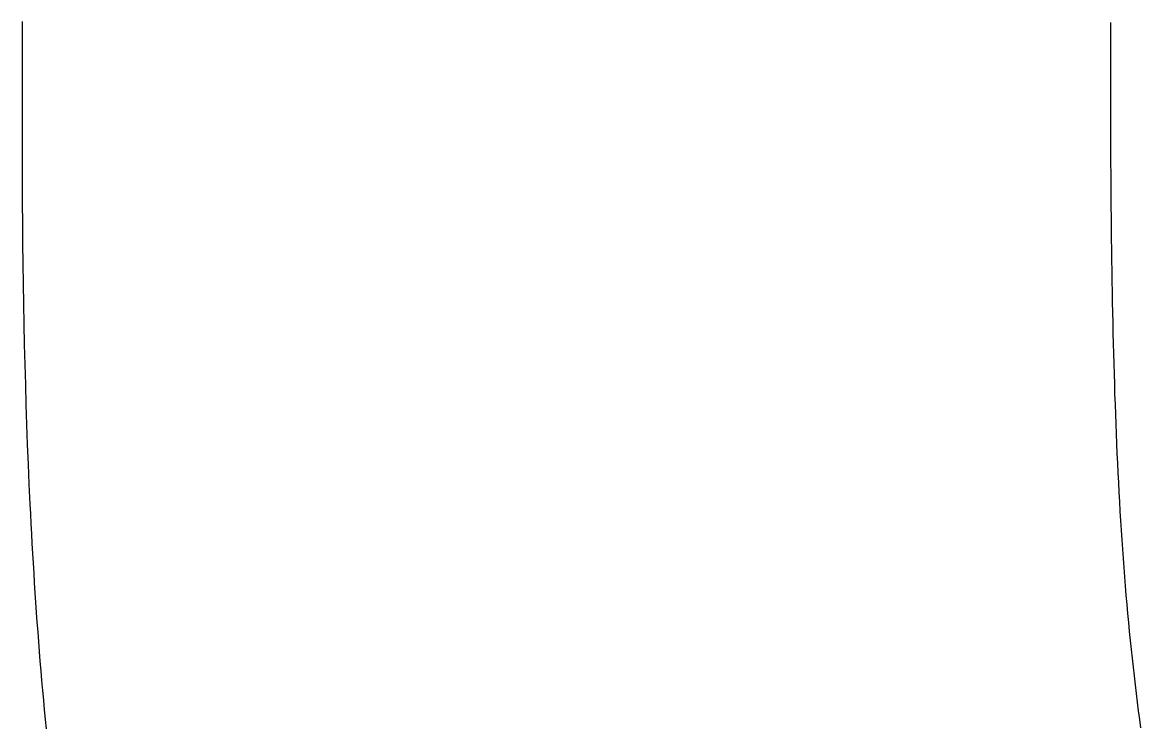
# Model space of a CAD drawing. Extents: x -7.3 to 34, y 0 to 22.
# Drawn here: x 32.71507 to 32.75796, y 3.71628 to 3.74317 of the extents above; entities that cross this region are included whole.
import ezdxf

# ---------------------------------------------------------------- set-up
doc = ezdxf.new("R2010")
doc.units = 0
doc.layers.add('SH_Data', color=7, linetype='Continuous')

msp = doc.modelspace()

# ---------------------------------------------------------------- linework, layer by layer
at = {"layer": 'SH_Data'}
for p, q in [((32.715076, 3.743078), (32.715076, 3.743209)), ((32.715076, 3.742949), (32.715076, 3.743078)), ((32.756802, 3.743172), (32.756802, 3.743172)), ((32.756802, 3.743172), (32.756802, 3.74317)), ((32.756802, 3.74317), (32.756802, 3.743166)), ((32.756802, 3.743166), (32.756802, 3.74316)), ((32.756802, 3.74316), (32.756802, 3.743132)), ((32.756802, 3.743132), (32.756802, 3.743076)), ((32.756802, 3.743076), (32.756802, 3.742966)), ((32.715075, 3.742823), (32.715076, 3.742949)), ((32.715075, 3.742699), (32.715075, 3.742823)), ((32.715075, 3.742578), (32.715075, 3.742699)), ((32.715075, 3.742459), (32.715075, 3.742578)), ((32.756802, 3.742966), (32.756802, 3.742524)), ((32.715075, 3.742342), (32.715075, 3.742459)), ((32.715075, 3.742227), (32.715075, 3.742342)), ((32.715075, 3.742115), (32.715075, 3.742227)), ((32.756802, 3.742524), (32.756802, 3.742083)), ((32.715075, 3.742006), (32.715075, 3.742115)), ((32.715075, 3.741899), (32.715075, 3.742006)), ((32.715075, 3.741794), (32.715075, 3.741899)), ((32.715075, 3.741692), (32.715075, 3.741794)), ((32.756802, 3.742083), (32.756802, 3.741645)), ((32.715075, 3.741592), (32.715075, 3.741692)), ((32.715075, 3.741494), (32.715075, 3.741592)), ((32.715075, 3.741399), (32.715075, 3.741494)), ((32.715075, 3.741307), (32.715075, 3.741399)), ((32.715075, 3.741217), (32.715075, 3.741307)), ((32.756802, 3.741645), (32.756803, 3.741208)), ((32.715075, 3.741129), (32.715075, 3.741217)), ((32.715075, 3.741044), (32.715075, 3.741129)), ((32.715075, 3.740962), (32.715075, 3.741044)), ((32.715075, 3.740882), (32.715075, 3.740962)), ((32.715075, 3.740804), (32.715075, 3.740882)), ((32.756803, 3.741208), (32.756803, 3.740773)), ((32.715075, 3.740729), (32.715075, 3.740804)), ((32.715075, 3.740657), (32.715075, 3.740729)), ((32.715075, 3.740587), (32.715075, 3.740657)), ((32.715075, 3.74052), (32.715075, 3.740587)), ((32.715075, 3.740455), (32.715075, 3.74052)), ((32.715075, 3.740393), (32.715075, 3.740455)), ((32.756803, 3.740773), (32.756804, 3.74034)), ((32.715074, 3.740123), (32.715075, 3.740172)), ((32.715074, 3.740077), (32.715074, 3.740123)), ((32.715074, 3.740033), (32.715074, 3.740077)), ((32.715074, 3.739992), (32.715074, 3.740033)), ((32.715074, 3.739954), (32.715074, 3.739992)), ((32.715075, 3.740334), (32.715075, 3.740393)), ((32.715075, 3.740277), (32.715075, 3.740334)), ((32.715075, 3.740223), (32.715075, 3.740277)), ((32.715075, 3.740172), (32.715075, 3.740223)), ((32.756804, 3.74034), (32.756805, 3.739909)), ((32.715074, 3.739919), (32.715074, 3.739954)), ((32.715074, 3.739886), (32.715074, 3.739919)), ((32.715074, 3.739856), (32.715074, 3.739886)), ((32.715074, 3.739829), (32.715074, 3.739856)), ((32.715074, 3.739804), (32.715074, 3.739829)), ((32.715074, 3.739783), (32.715074, 3.739804)), ((32.715074, 3.739764), (32.715074, 3.739783)), ((32.715074, 3.739747), (32.715074, 3.739764)), ((32.715074, 3.739734), (32.715074, 3.739747)), ((32.715074, 3.739723), (32.715074, 3.739734)), ((32.715074, 3.739715), (32.715074, 3.739723)), ((32.715074, 3.73971), (32.715074, 3.739715)), ((32.715074, 3.739708), (32.715074, 3.73971)), ((32.715074, 3.739707), (32.715074, 3.739708)), ((32.715074, 3.739708), (32.715074, 3.739708)), ((32.715074, 3.739704), (32.715074, 3.739707)), ((32.715074, 3.739698), (32.715074, 3.739704)), ((32.715074, 3.739685), (32.715074, 3.739698)), ((32.715074, 3.739637), (32.715074, 3.739685)), ((32.715074, 3.73954), (32.715074, 3.739637)), ((32.756805, 3.739909), (32.756806, 3.739479)), ((32.715074, 3.739345), (32.715074, 3.73954)), ((32.715075, 3.738568), (32.715074, 3.739345)), ((32.756806, 3.739479), (32.756808, 3.739052)), ((32.756808, 3.739052), (32.75681, 3.738626)), ((32.715077, 3.73779), (32.715075, 3.738568)), ((32.75681, 3.738626), (32.756812, 3.738201)), ((32.756812, 3.738201), (32.756814, 3.737779)), ((32.71508, 3.737014), (32.715077, 3.73779)), ((32.756814, 3.737779), (32.756816, 3.737358)), ((32.715085, 3.736238), (32.71508, 3.737014)), ((32.756816, 3.737358), (32.756819, 3.736939)), ((32.756819, 3.736939), (32.756823, 3.736522)), ((32.715091, 3.735462), (32.715085, 3.736238)), ((32.756823, 3.736522), (32.756826, 3.736106)), ((32.756826, 3.736106), (32.75683, 3.735692)), ((32.715098, 3.734687), (32.715091, 3.735462)), ((32.75683, 3.735692), (32.756834, 3.73528)), ((32.756834, 3.73528), (32.756839, 3.73487)), ((32.756839, 3.73487), (32.756844, 3.734461)), ((32.715108, 3.733913), (32.715098, 3.734687)), ((32.756844, 3.734461), (32.75685, 3.734054)), ((32.75685, 3.734054), (32.756856, 3.733649)), ((32.715118, 3.73314), (32.715108, 3.733913)), ((32.756856, 3.733649), (32.756862, 3.733245)), ((32.715131, 3.732367), (32.715118, 3.73314)), ((32.756862, 3.733245), (32.756869, 3.732843)), ((32.756869, 3.732843), (32.756877, 3.732443)), ((32.715146, 3.731596), (32.715131, 3.732367)), ((32.756877, 3.732443), (32.756885, 3.732045)), ((32.756885, 3.732045), (32.756893, 3.731648)), ((32.715162, 3.730825), (32.715146, 3.731596)), ((32.756893, 3.731648), (32.756902, 3.731253)), ((32.756902, 3.731253), (32.756912, 3.730859)), ((32.715181, 3.730055), (32.715162, 3.730825)), ((32.756912, 3.730859), (32.756922, 3.730468)), ((32.756922, 3.730468), (32.756932, 3.730077)), ((32.715201, 3.729287), (32.715181, 3.730055)), ((32.756932, 3.730077), (32.756944, 3.729689)), ((32.756944, 3.729689), (32.756956, 3.729302)), ((32.715224, 3.728519), (32.715201, 3.729287)), ((32.756956, 3.729302), (32.756968, 3.728917)), ((32.756968, 3.728917), (32.756981, 3.728534)), ((32.715249, 3.727753), (32.715224, 3.728519)), ((32.756981, 3.728534), (32.756995, 3.728152)), ((32.756995, 3.728152), (32.757009, 3.727772)), ((32.715277, 3.726988), (32.715249, 3.727753)), ((32.757009, 3.727772), (32.757025, 3.727393)), ((32.757025, 3.727393), (32.75704, 3.727016)), ((32.715307, 3.726225), (32.715277, 3.726988)), ((32.75704, 3.727016), (32.757057, 3.726641)), ((32.757057, 3.726641), (32.757074, 3.726267)), ((32.757074, 3.726267), (32.757092, 3.725895)), ((32.71534, 3.725462), (32.715307, 3.726225)), ((32.757092, 3.725895), (32.757111, 3.725524)), ((32.715375, 3.724701), (32.71534, 3.725462)), ((32.757111, 3.725524), (32.757131, 3.725156)), ((32.757131, 3.725156), (32.757151, 3.724788)), ((32.715394, 3.724322), (32.715375, 3.724701)), ((32.757151, 3.724788), (32.757172, 3.724423)), ((32.715413, 3.723942), (32.715394, 3.724322)), ((32.757172, 3.724423), (32.757195, 3.724059)), ((32.715433, 3.723563), (32.715413, 3.723942)), ((32.757195, 3.724059), (32.757217, 3.723696)), ((32.757217, 3.723696), (32.757241, 3.723335)), ((32.715454, 3.723184), (32.715433, 3.723563)), ((32.757241, 3.723335), (32.757266, 3.722976)), ((32.715475, 3.722806), (32.715454, 3.723184)), ((32.757266, 3.722976), (32.757291, 3.722618)), ((32.715498, 3.722428), (32.715475, 3.722806)), ((32.715521, 3.722051), (32.715498, 3.722428)), ((32.757291, 3.722618), (32.757318, 3.722262)), ((32.715545, 3.721674), (32.715521, 3.722051)), ((32.757318, 3.722262), (32.757345, 3.721908)), ((32.715569, 3.721297), (32.715545, 3.721674)), ((32.757345, 3.721908), (32.757373, 3.721555)), ((32.757373, 3.721555), (32.757402, 3.721203)), ((32.715594, 3.720921), (32.715569, 3.721297)), ((32.757402, 3.721203), (32.757432, 3.720853)), ((32.715621, 3.720546), (32.715594, 3.720921)), ((32.757432, 3.720853), (32.757464, 3.720505)), ((32.715647, 3.72017), (32.715621, 3.720546)), ((32.757464, 3.720505), (32.757496, 3.720158)), ((32.715675, 3.719796), (32.715647, 3.72017)), ((32.757496, 3.720158), (32.757529, 3.719813)), ((32.715704, 3.719421), (32.715675, 3.719796)), ((32.715733, 3.719048), (32.715704, 3.719421)), ((32.757529, 3.719813), (32.757563, 3.719469)), ((32.757563, 3.719469), (32.757598, 3.719127)), ((32.715763, 3.718674), (32.715733, 3.719048)), ((32.757598, 3.719127), (32.757634, 3.718787)), ((32.715795, 3.718301), (32.715763, 3.718674)), ((32.757634, 3.718787), (32.757672, 3.718448)), ((32.715827, 3.717929), (32.715795, 3.718301)), ((32.757672, 3.718448), (32.75771, 3.71811)), ((32.75771, 3.71811), (32.75775, 3.717774)), ((32.715859, 3.717557), (32.715827, 3.717929)), ((32.75775, 3.717774), (32.75779, 3.717439)), ((32.715893, 3.717186), (32.715859, 3.717557)), ((32.75779, 3.717439), (32.757832, 3.717106)), ((32.715928, 3.716815), (32.715893, 3.717186)), ((32.757832, 3.717106), (32.757875, 3.716775)), ((32.715963, 3.716445), (32.715928, 3.716815)), ((32.716, 3.716075), (32.715963, 3.716445)), ((32.757875, 3.716775), (32.757919, 3.716445)), ((32.757919, 3.716445), (32.757964, 3.716116))]:
    msp.add_line(p, q, dxfattribs=at)
for points in [[(32.716, 3.716075), (32.715963, 3.716445), (32.715928, 3.716815), (32.715893, 3.717186), (32.715859, 3.717557), (32.715827, 3.717929), (32.715795, 3.718301), (32.715763, 3.718674), (32.715733, 3.719048), (32.715704, 3.719421), (32.715675, 3.719796), (32.715647, 3.72017), (32.715621, 3.720546), (32.715594, 3.720921), (32.715569, 3.721297), (32.715545, 3.721674), (32.715521, 3.722051), (32.715498, 3.722428), (32.715475, 3.722806), (32.715454, 3.723184), (32.715433, 3.723563), (32.715413, 3.723942), (32.715394, 3.724322), (32.715375, 3.724701), (32.71534, 3.725462), (32.715307, 3.726225), (32.715277, 3.726988), (32.715249, 3.727753), (32.715224, 3.728519), (32.715201, 3.729287), (32.715181, 3.730055), (32.715162, 3.730825), (32.715146, 3.731596), (32.715131, 3.732367), (32.715118, 3.73314), (32.715108, 3.733913), (32.715098, 3.734687), (32.715091, 3.735462), (32.715085, 3.736238), (32.71508, 3.737014), (32.715077, 3.73779), (32.715075, 3.738568), (32.715074, 3.739345), (32.715074, 3.73954), (32.715074, 3.739637), (32.715074, 3.739685), (32.715074, 3.739698), (32.715074, 3.739704), (32.715074, 3.739707), (32.715074, 3.739708), (32.715074, 3.739708), (32.715074, 3.739708), (32.715074, 3.73971), (32.715074, 3.739715), (32.715074, 3.739723), (32.715074, 3.739734), (32.715074, 3.739747), (32.715074, 3.739764), (32.715074, 3.739783), (32.715074, 3.739804), (32.715074, 3.739829), (32.715074, 3.739856), (32.715074, 3.739886), (32.715074, 3.739919), (32.715074, 3.739954), (32.715074, 3.739992), (32.715074, 3.740033), (32.715074, 3.740077), (32.715074, 3.740123), (32.715075, 3.740172), (32.715075, 3.740223), (32.715075, 3.740277), (32.715075, 3.740334), (32.715075, 3.740393), (32.715075, 3.740455), (32.715075, 3.74052), (32.715075, 3.740587), (32.715075, 3.740657), (32.715075, 3.740729), (32.715075, 3.740804), (32.715075, 3.740882), (32.715075, 3.740962), (32.715075, 3.741044), (32.715075, 3.741129), (32.715075, 3.741217), (32.715075, 3.741307), (32.715075, 3.741399), (32.715075, 3.741494), (32.715075, 3.741592), (32.715075, 3.741692), (32.715075, 3.741794), (32.715075, 3.741899), (32.715075, 3.742006), (32.715075, 3.742115), (32.715075, 3.742227), (32.715075, 3.742342), (32.715075, 3.742459), (32.715075, 3.742578), (32.715075, 3.742699), (32.715075, 3.742823), (32.715076, 3.742949), (32.715076, 3.743078), (32.715076, 3.743209)], [(32.756802, 3.743172), (32.756802, 3.743172), (32.756802, 3.743172), (32.756802, 3.74317), (32.756802, 3.743166), (32.756802, 3.74316), (32.756802, 3.743132), (32.756802, 3.743076), (32.756802, 3.742966), (32.756802, 3.742524), (32.756802, 3.742083), (32.756802, 3.741645), (32.756803, 3.741208), (32.756803, 3.740773), (32.756804, 3.74034), (32.756805, 3.739909), (32.756806, 3.739479), (32.756808, 3.739052), (32.75681, 3.738626), (32.756812, 3.738201), (32.756814, 3.737779), (32.756816, 3.737358), (32.756819, 3.736939), (32.756823, 3.736522), (32.756826, 3.736106), (32.75683, 3.735692), (32.756834, 3.73528), (32.756839, 3.73487), (32.756844, 3.734461), (32.75685, 3.734054), (32.756856, 3.733649), (32.756862, 3.733245), (32.756869, 3.732843), (32.756877, 3.732443), (32.756885, 3.732045), (32.756893, 3.731648), (32.756902, 3.731253), (32.756912, 3.730859), (32.756922, 3.730468), (32.756932, 3.730077), (32.756944, 3.729689), (32.756956, 3.729302), (32.756968, 3.728917), (32.756981, 3.728534), (32.756995, 3.728152), (32.757009, 3.727772), (32.757025, 3.727393), (32.75704, 3.727016), (32.757057, 3.726641), (32.757074, 3.726267), (32.757092, 3.725895), (32.757111, 3.725524), (32.757131, 3.725156), (32.757151, 3.724788), (32.757172, 3.724423), (32.757195, 3.724059), (32.757217, 3.723696), (32.757241, 3.723335), (32.757266, 3.722976), (32.757291, 3.722618), (32.757318, 3.722262), (32.757345, 3.721908), (32.757373, 3.721555), (32.757402, 3.721203), (32.757432, 3.720853), (32.757464, 3.720505), (32.757496, 3.720158), (32.757529, 3.719813), (32.757563, 3.719469), (32.757598, 3.719127), (32.757634, 3.718787), (32.757672, 3.718448), (32.75771, 3.71811), (32.75775, 3.717774), (32.75779, 3.717439), (32.757832, 3.717106), (32.757875, 3.716775), (32.757919, 3.716445), (32.757964, 3.716116)]]:
    msp.add_lwpolyline(points, dxfattribs=at)

doc.saveas('drawing.dxf')
